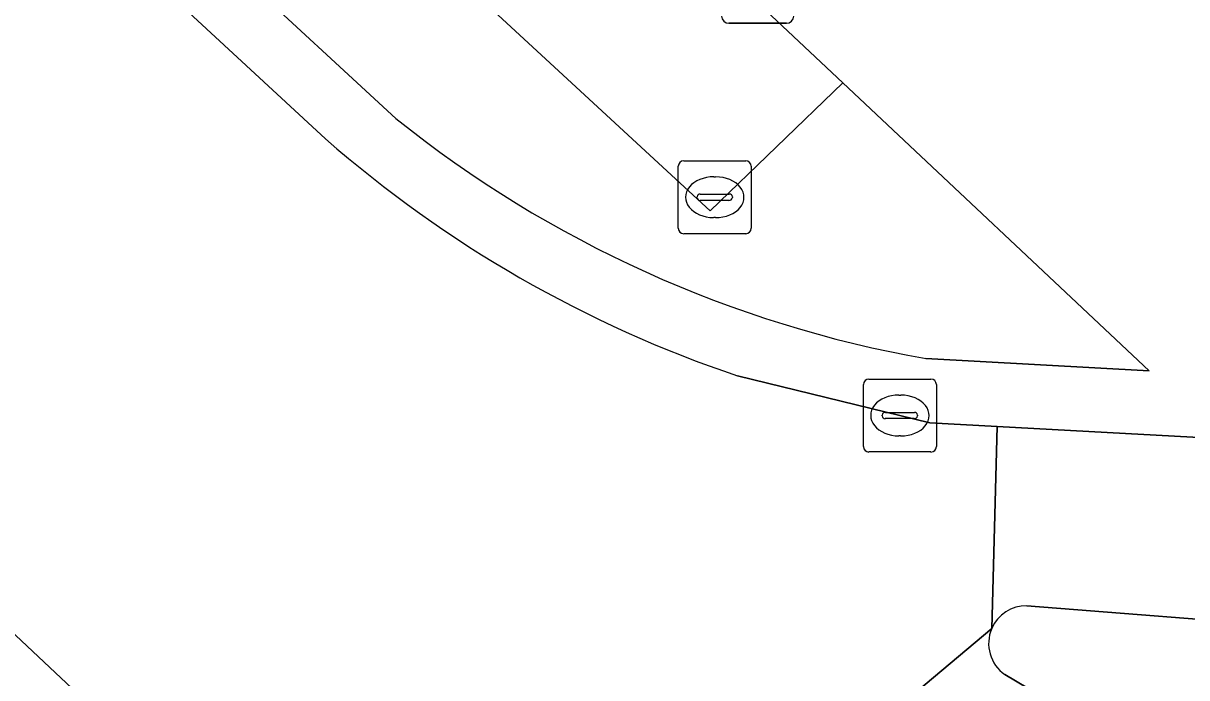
# Model space of a CAD drawing. Extents: x 159039 to 160102, y 381214 to 382524.
# Drawn here: x 159514.67 to 159530.64, y 381589.45 to 381598.42 of the extents above; entities that cross this region are included whole.
import ezdxf

# ---------------------------------------------------------------- set-up
doc = ezdxf.new("R2010")
doc.units = 0
for name, color, linetype in [('IMGEO_Brandkraan', 7, 'Continuous'), ('IMGEO_Fietspad_gesloten', 7, 'Continuous'), ('IMGEO_Groenvoorziening', 7, 'Continuous'), ('IMGEO_Kolk', 7, 'Continuous'), ('IMGEO_Lichtmast', 7, 'Continuous'), ('IMGEO_Rijbaan_lokaal_gesloten', 7, 'Continuous'), ('IMGEO_Verkeerseiland_gesloten', 7, 'Continuous'), ('IMGEO_Voetpad_open', 7, 'Continuous')]:
    doc.layers.add(name, color=color, linetype=linetype)

msp = doc.modelspace()

# ---------------------------------------------------------------- linework, layer by layer
at = {"layer": 'IMGEO_Brandkraan'}
for p, q in [((159523.659, 381595.609), (159523.659, 381596.461)), ((159523.734, 381596.535), (159524.586, 381596.535)), ((159524.66, 381596.461), (159524.66, 381595.609)), ((159524.147, 381596.315), (159524.172, 381596.315)), ((159523.918, 381596.029), (159523.918, 381596.041)), ((159524.356, 381595.992), (159523.958, 381595.992)), ((159523.961, 381596.078), (159524.359, 381596.078)), ((159524.402, 381596.041), (159524.402, 381596.029)), ((159524.17, 381595.755), (159524.145, 381595.755)), ((159524.586, 381595.535), (159523.734, 381595.535))]:
    msp.add_line(p, q, dxfattribs=at)
for points in [[(159523.659, 381595.609), (159523.659, 381596.461)], [(159523.734, 381596.535), (159524.586, 381596.535)], [(159524.66, 381596.461), (159524.66, 381595.609)], [(159524.586, 381595.535), (159523.734, 381595.535)]]:
    msp.add_lwpolyline(points, dxfattribs=at)
for centre, radius, start, end in [((159523.736, 381596.459), 0.0765, 91.552, 178.448), ((159523.736, 381596.459), 0.0765, 91.552, 178.448), ((159524.584, 381596.459), 0.0765, 1.552, 88.448), ((159524.584, 381596.459), 0.0765, 1.552, 88.448), ((159523.958, 381596.038), 0.0403, 85.8775, 175.7526), ((159523.955, 381596.028), 0.0366, 178.938, 274.7102), ((159524.359, 381596.035), 0.043, 264.8664, 352.4533), ((159524.363, 381596.04), 0.0386, 1.7309, 96.639), ((159523.736, 381595.611), 0.0765, 181.552, 268.448), ((159523.736, 381595.611), 0.0765, 181.552, 268.448), ((159524.584, 381595.611), 0.0765, 271.552, 358.448), ((159524.584, 381595.611), 0.0765, 271.552, 358.448)]:
    msp.add_arc(centre, radius, start, end, dxfattribs=at)
for centre, major_axis, ratio, start_param, end_param in [((159524.146, 381596.035), (-0.387, 0.002), 0.722429, 4.712389, 7.853982), ((159524.171, 381596.035), (-0.39, 0.002), 0.717154, 1.570796, 4.712389)]:
    msp.add_ellipse(centre, major_axis=major_axis, ratio=ratio, start_param=start_param, end_param=end_param, dxfattribs=at)
at = {"layer": 'IMGEO_Fietspad_gesloten'}
for points in [[(159540.118, 381592.233), (159528.038, 381592.89), (159527.961, 381590.119)], [(159528.443, 381590.431), (159532.17, 381590.14), (159532.324, 381590.074), (159536.134, 381589.625), (159536.293, 381589.709)]]:
    msp.add_lwpolyline(points, dxfattribs=at)
msp.add_arc((159528.436, 381589.913), 0.518, 89.2618, 156.5684, dxfattribs=at)
at = {"layer": 'IMGEO_Groenvoorziening'}
msp.add_lwpolyline([(159518.444, 381604.625), (159516.67, 381602.701), (159524.096, 381595.85), (159525.918, 381597.602)], close=True, dxfattribs=at)
for points in [[(159527.059, 381593.822), (159530.122, 381593.652), (159525.918, 381597.602), (159524.096, 381595.85), (159516.67, 381602.701)], [(159517.591, 381599.142), (159519.782, 381597.115)]]:
    msp.add_lwpolyline(points, dxfattribs=at)
msp.add_arc((159529.852, 381609.68), 16.102, 231.2919, 260.0125, dxfattribs=at)
at = {"layer": 'IMGEO_Kolk'}
for p, q in [((159526.2, 381592.615), (159526.2, 381593.467)), ((159526.275, 381593.541), (159527.127, 381593.541)), ((159527.201, 381593.467), (159527.201, 381592.615)), ((159526.688, 381593.321), (159526.713, 381593.321)), ((159526.459, 381593.035), (159526.459, 381593.047)), ((159526.897, 381592.998), (159526.499, 381592.998)), ((159526.502, 381593.084), (159526.9, 381593.084)), ((159526.943, 381593.047), (159526.943, 381593.035)), ((159526.711, 381592.761), (159526.686, 381592.761)), ((159527.127, 381592.541), (159526.275, 381592.541))]:
    msp.add_line(p, q, dxfattribs=at)
for points in [[(159526.2, 381592.615), (159526.2, 381593.467)], [(159526.275, 381593.541), (159527.127, 381593.541)], [(159527.201, 381593.467), (159527.201, 381592.615)], [(159527.127, 381592.541), (159526.275, 381592.541)]]:
    msp.add_lwpolyline(points, dxfattribs=at)
for centre, radius, start, end in [((159526.277, 381593.465), 0.0765, 91.552, 178.448), ((159526.277, 381593.465), 0.0765, 91.552, 178.448), ((159527.125, 381593.465), 0.0765, 1.552, 88.448), ((159527.125, 381593.465), 0.0765, 1.552, 88.448), ((159526.499, 381593.044), 0.0403, 85.8775, 175.7526), ((159526.496, 381593.034), 0.0366, 178.938, 274.7102), ((159526.9, 381593.041), 0.043, 264.8664, 352.4533), ((159526.904, 381593.046), 0.0386, 1.7309, 96.639), ((159526.277, 381592.617), 0.0765, 181.552, 268.448), ((159526.277, 381592.617), 0.0765, 181.552, 268.448), ((159527.125, 381592.617), 0.0765, 271.552, 358.448), ((159527.125, 381592.617), 0.0765, 271.552, 358.448)]:
    msp.add_arc(centre, radius, start, end, dxfattribs=at)
for centre, major_axis, ratio, start_param, end_param in [((159526.687, 381593.041), (-0.387, 0.002), 0.722429, 4.712389, 7.853982), ((159526.712, 381593.041), (-0.39, 0.002), 0.717154, 1.570796, 4.712389)]:
    msp.add_ellipse(centre, major_axis=major_axis, ratio=ratio, start_param=start_param, end_param=end_param, dxfattribs=at)
at = {"layer": 'IMGEO_Lichtmast'}
for p, q in [((159525.144, 381598.42), (159524.354, 381598.42)), ((159524.354, 381598.42), (159525.144, 381598.42))]:
    msp.add_line(p, q, dxfattribs=at)
for centre, start, end in [((159524.354, 381598.52), 180, 270), ((159524.354, 381598.52), 180, 270), ((159525.144, 381598.52), 270, 0), ((159525.144, 381598.52), 270, 0)]:
    msp.add_arc(centre, 0.1, start, end, dxfattribs=at)
at = {"layer": 'IMGEO_Rijbaan_lokaal_gesloten'}
for points in [[(159492.703, 381621.381), (159485.131, 381628.568), (159479.218, 381634.18), (159474.828, 381629.499), (159486.306, 381618.736), (159488.645, 381616.629), (159500.927, 381602.848), (159519.52, 381585.364), (159520.109, 381584.535), (159522.051, 381584.912)], [(159518.819, 381596.834), (159516.882, 381598.623), (159492.703, 381621.381)], [(159522.533, 381585.563), (159527.961, 381590.119), (159528.038, 381592.89), (159527.112, 381592.94), (159524.472, 381593.586)], [(159527.961, 381590.119), (159522.533, 381585.563)], [(159533.561, 381586.287), (159532.018, 381587.087), (159530.665, 381587.988), (159528.143, 381589.487)]]:
    msp.add_lwpolyline(points, dxfattribs=at)
for centre, radius, start, end in [((159529.789, 381609.383), 16.668, 228.8419, 251.398), ((159528.437, 381589.914), 0.518, 156.6722, 235.4579)]:
    msp.add_arc(centre, radius, start, end, dxfattribs=at)
at = {"layer": 'IMGEO_Verkeerseiland_gesloten'}
for points in [[(159532.324, 381590.074), (159532.17, 381590.14), (159528.443, 381590.431)], [(159528.143, 381589.487), (159530.665, 381587.988)]]:
    msp.add_lwpolyline(points, dxfattribs=at)
for centre, start, end in [((159528.436, 381589.913), 89.2618, 156.5684), ((159528.437, 381589.914), 156.6722, 235.4579)]:
    msp.add_arc(centre, 0.518, start, end, dxfattribs=at)
at = {"layer": 'IMGEO_Voetpad_open'}
for points in [[(159518.791, 381582.761), (159520.109, 381584.535), (159519.52, 381585.364), (159500.927, 381602.848), (159488.645, 381616.629), (159486.306, 381618.736), (159474.828, 381629.499)], [(159516.971, 381602.179), (159516.644, 381602.673), (159516.67, 381602.701), (159518.444, 381604.625), (159525.918, 381597.602), (159530.122, 381593.652)], [(159519.782, 381597.115), (159517.591, 381599.142)], [(159516.882, 381598.623), (159518.819, 381596.834)], [(159530.122, 381593.652), (159527.059, 381593.822)], [(159524.472, 381593.586), (159527.112, 381592.94), (159528.038, 381592.89), (159540.118, 381592.233)]]:
    msp.add_lwpolyline(points, dxfattribs=at)
for centre, radius, start, end in [((159529.852, 381609.68), 16.102, 231.2919, 260.0125), ((159529.789, 381609.383), 16.668, 228.8419, 251.398)]:
    msp.add_arc(centre, radius, start, end, dxfattribs=at)

doc.saveas('drawing.dxf')
